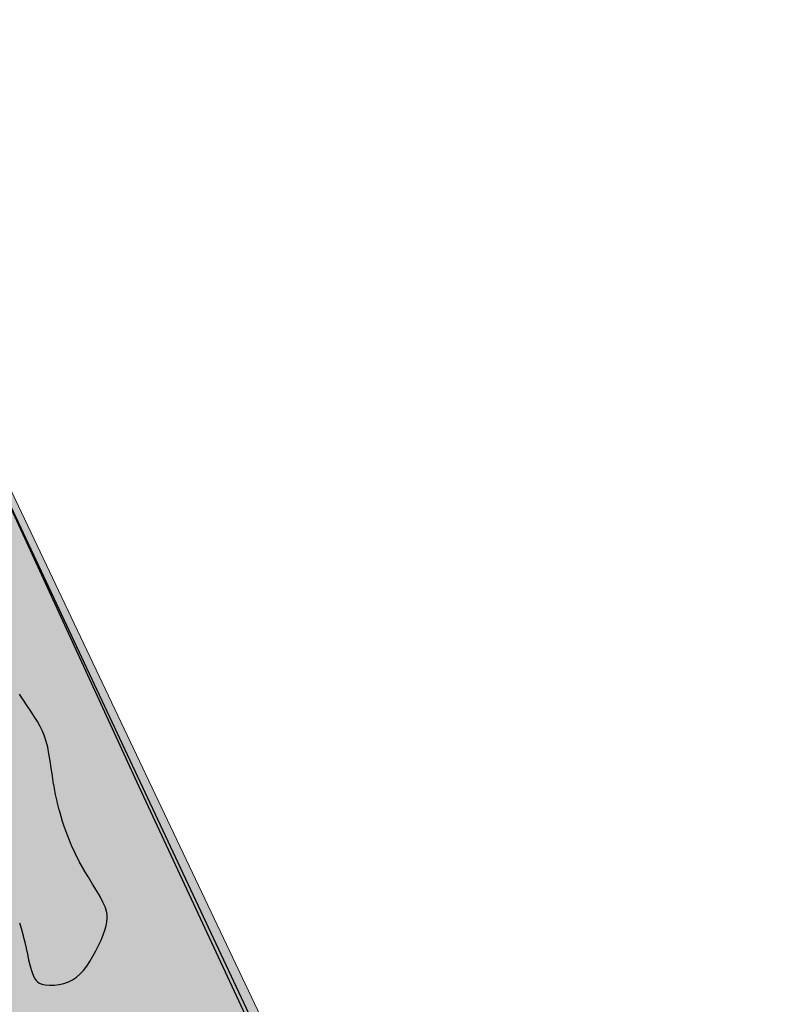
# Model space of a CAD drawing. Header units: metres. Extents: x -862 to 1262, y -354 to 644.
# Tile 303 of 315: x 359 to 477, y 118 to 274. Entities that reach past the tile are written whole.
import ezdxf

# ---------------------------------------------------------------- set-up
doc = ezdxf.new("R2010")
doc.units = ezdxf.units.M
doc.header["$LTSCALE"] = 0.5
doc.layers.add('LPB_Freiraum_220609', color=7, linetype='Continuous')

msp = doc.modelspace()

# ---------------------------------------------------------------- hatches: boundary and pattern name
at = {"layer": 'LPB_Freiraum_220609', "linetype": 'Continuous', "lineweight": 0, "true_color": 0xb9d3a7, "transparency": 33554687}
h = msp.add_hatch(color=9, dxfattribs=at)
edge = h.paths.add_edge_path()
edge.add_line((322.0748876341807, 274.0676159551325), (350.3944664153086, 215.0573267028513))
edge.add_line((350.3944664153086, 215.0573267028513), (350.4274281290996, 214.3358313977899))
edge.add_line((350.4274281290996, 214.3358313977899), (411.9253517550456, 84.7749292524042))
edge.add_line((411.9253517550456, 84.7749292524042), (412.3635110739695, 84.98062943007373))
edge.add_line((412.3635110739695, 84.98062943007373), (412.5024664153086, 85.06532670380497))
edge.add_line((412.5024664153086, 85.06532670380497), (424.2779033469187, 59.98261897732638))
edge.add_line((424.2779033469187, 59.98261897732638), (432.5690750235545, 42.36002070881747))
edge.add_line((432.5690750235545, 42.36002070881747), (455.9474683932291, -6.602675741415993))
edge.add_line((455.9474683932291, -6.602675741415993), (477.0514683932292, -52.42967573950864))
edge.add_line((477.0514683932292, -52.42967573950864), (475.4354683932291, -53.5256757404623))
edge.add_line((475.4354683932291, -53.5256757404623), (435.3024683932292, -80.99967574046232))
edge.add_line((435.3024683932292, -80.99967574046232), (423.0881585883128, -66.0478473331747))
edge.add_line((423.0881585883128, -66.0478473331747), (424.9030886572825, -64.96769785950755))
edge.add_arc((422.5450318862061, -62.85210562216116), 3.167990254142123, 318.1023032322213, 394.2332813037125)
edge.add_line((425.1641803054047, -61.06990927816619), (425.1641803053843, -61.06990927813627))
edge.add_line((425.1641803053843, -61.06990927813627), (412.8494548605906, -40.42128283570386))
edge.add_line((412.8494548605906, -40.42128283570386), (412.8494548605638, -40.42128283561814))
edge.add_arc((413.4581779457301, -40.23028170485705), 0.6379852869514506, 134.5948825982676, 197.4204714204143, ccw=False)
edge.add_line((413.0102552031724, -39.77597955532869), (413.0102552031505, -39.77597955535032))
edge.add_line((413.0102552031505, -39.77597955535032), (414.9848309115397, -37.05305774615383))
edge.add_line((414.9848309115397, -37.05305774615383), (413.3657392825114, -35.87894433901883))
edge.add_line((413.3657392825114, -35.87894433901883), (411.2374391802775, -38.81385067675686))
edge.add_arc((413.6535798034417, -40.23036565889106), 2.80075886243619, 149.6181087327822, 205.4168132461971)
edge.add_line((411.1239081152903, -41.43245191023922), (423.5648196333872, -62.28752670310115))
edge.add_line((423.5648196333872, -62.28752670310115), (423.5648196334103, -62.28752670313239))
edge.add_arc((422.8436778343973, -62.8180538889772), 0.8952678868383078, -48.71092162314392, 36.341049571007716, ccw=False)
edge.add_line((423.4344279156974, -63.49074916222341), (423.4344279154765, -63.49074916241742))
edge.add_line((423.4344279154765, -63.49074916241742), (421.7958729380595, -64.46592959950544))
edge.add_line((421.7958729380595, -64.46592959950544), (421.7779124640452, -64.4766187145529))
edge.add_line((421.7779124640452, -64.4766187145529), (339.5379799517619, 36.22702775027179))
edge.add_line((339.5379799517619, 36.22702775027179), (339.5384683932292, 36.22732425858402))
edge.add_line((339.5384683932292, 36.22732425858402), (338.0806447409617, 38.01154976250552))
edge.add_arc((337.6142115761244, 37.59025798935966), 0.6285273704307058, 42.08897963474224, 115.143575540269)
edge.add_line((337.3471578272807, 38.1592298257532), (287.9276134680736, 8.414038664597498))
edge.add_line((287.9276134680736, 8.414038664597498), (286.9077789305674, 9.671652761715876))
edge.add_line((286.9077789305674, 9.671652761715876), (286.4385447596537, 10.25029124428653))
edge.add_line((286.4385447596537, 10.25029124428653), (286.4385447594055, 10.2502912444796))
edge.add_arc((285.9321682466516, 9.599253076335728), 0.8247835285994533, 52.12427646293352, 113.6951029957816)
edge.add_line((285.6007128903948, 10.3545048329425), (285.6007128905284, 10.35450483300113))
edge.add_line((285.6007128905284, 10.35450483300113), (285.6007128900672, 10.35450483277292))
edge.add_arc((283.20053368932, 15.20445733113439), 5.411367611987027, 215.3819757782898, 296.33021673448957, ccw=False)
edge.add_line((278.788591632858, 12.07114171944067), (278.7885916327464, 12.0711417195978))
edge.add_line((278.7885916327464, 12.0711417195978), (242.3755595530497, -9.84554358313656))
edge.add_line((242.3755595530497, -9.84554358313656), (244.9539703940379, -14.12939195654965))
edge.add_line((244.9539703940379, -14.12939195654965), (240.2014576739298, -16.98988776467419))
edge.add_line((240.2014576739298, -16.98988776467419), (240.2014576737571, -16.98988776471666))
edge.add_arc((239.357761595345, -13.55802205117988), 3.534052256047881, 215.2700837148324, 283.8117927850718, ccw=False)
edge.add_line((236.4724227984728, -15.59869482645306), (236.4724227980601, -15.59869482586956))
edge.add_line((236.4724227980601, -15.59869482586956), (233.9170896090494, -12.01583647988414))
edge.add_line((233.9170896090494, -12.01583647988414), (233.916746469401, -12.01604265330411))
edge.add_line((233.916746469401, -12.01604265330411), (229.6881452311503, -6.088215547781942))
edge.add_line((229.6881452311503, -6.088215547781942), (229.6881452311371, -6.088215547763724))
edge.add_arc((243.8779914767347, 4.184012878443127), 17.51771712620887, 190.7550368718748, 215.9013056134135, ccw=False)
edge.add_line((226.6679906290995, 0.9150246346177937), (224.1946786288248, 11.63261858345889))
edge.add_line((224.1946786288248, 11.63261858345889), (226.5712021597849, 12.33406696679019))
edge.add_line((226.5712021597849, 12.33406696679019), (356.1992840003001, 52.57897257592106))
edge.add_line((356.1992840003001, 52.57897257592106), (356.1992840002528, 52.57897257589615))
edge.add_arc((358.1994825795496, 48.78204979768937), 4.291551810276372, 78.84654671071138, 117.78002117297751, ccw=False)
edge.add_line((359.0296290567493, 52.99254546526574), (359.0296290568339, 52.99254546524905))
edge.add_line((359.0296290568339, 52.99254546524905), (361.0699248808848, 54.21556213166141))
edge.add_arc((356.7566825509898, 47.83496521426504), 7.701693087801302, 55.94156046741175, 102.7178003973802)
edge.add_line((355.0611604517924, 55.34770647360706), (355.0536817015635, 55.36447319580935))
edge.add_line((355.0536817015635, 55.36447319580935), (333.5954948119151, 103.4042976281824))
edge.add_line((333.5954948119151, 103.4042976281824), (328.5468999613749, 114.7904445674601))
edge.add_arc((332.6920194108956, 119.860722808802), 6.549025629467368, 196.0418554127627, 230.7328703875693, ccw=False)
edge.add_line((326.3980123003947, 118.050968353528), (311.6159034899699, 182.7561805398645))
edge.add_line((311.6159034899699, 182.7561805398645), (311.615903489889, 182.7561805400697))
edge.add_arc((306.1585775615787, 180.6061278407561), 5.865588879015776, 21.50322500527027, 107.0002742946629)
edge.add_line((304.4436184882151, 186.2154101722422), (277.3155397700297, 180.014208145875))
edge.add_arc((276.1554659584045, 185.1900255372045), 5.304230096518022, 191.8348310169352, 282.6331175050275, ccw=False)
edge.add_line((270.9639884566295, 184.1021752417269), (255.0077515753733, 253.594062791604))
edge.add_line((255.0077515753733, 253.594062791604), (181.4750184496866, 236.7870253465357))
edge.add_line((181.4750184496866, 236.7870253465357), (178.6527265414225, 249.1348789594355))
edge.add_line((178.6527265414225, 249.1348789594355), (290.3810990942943, 268.724538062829))
edge.add_line((290.3810990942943, 268.724538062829), (321.9573718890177, 274.2634481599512))
edge.add_line((321.9573718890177, 274.2634481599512), (323.9137083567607, 270.0362813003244))
edge.add_line((323.9137083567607, 270.0362813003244), (329.3900353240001, 258.6564105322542))
edge.add_line((329.3900353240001, 258.6564105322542), (322.0748876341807, 274.0676159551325))
at = {"layer": 'LPB_Freiraum_220609', "linetype": 'Continuous', "lineweight": 0, "true_color": 0xa3c58b, "transparency": 33554687}
h = msp.add_hatch(color=73, dxfattribs=at)
edge = h.paths.add_edge_path()
edge.add_line((331.9417781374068, 184.6553022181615), (331.6970449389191, 184.5300026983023))
edge.add_line((331.6970449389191, 184.5300026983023), (331.4420876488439, 184.3733916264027))
edge.add_line((331.4420876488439, 184.3733916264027), (331.1771175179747, 184.1825089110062))
edge.add_line((331.1771175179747, 184.1825089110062), (330.9170414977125, 183.9640951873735))
edge.add_line((330.9170414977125, 183.9640951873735), (330.6737327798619, 183.7248845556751))
edge.add_line((330.6737327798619, 183.7248845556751), (330.4555793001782, 183.4709200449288))
edge.add_line((330.4555793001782, 183.4709200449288), (330.2686415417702, 183.2080648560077))
edge.add_line((330.2686415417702, 183.2080648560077), (330.1163971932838, 182.9411181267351))
edge.add_line((330.1163971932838, 182.9411181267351), (329.9997858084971, 182.6724724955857))
edge.add_line((329.9997858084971, 182.6724724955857), (329.9167145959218, 182.3962836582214))
edge.add_line((329.9167145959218, 182.3962836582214), (329.8632406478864, 182.0861878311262))
edge.add_line((329.8632406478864, 182.0861878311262), (329.8415644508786, 181.7192644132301))
edge.add_line((329.8415644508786, 181.7192644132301), (329.8588644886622, 181.2959983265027))
edge.add_line((329.8588644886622, 181.2959983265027), (329.920716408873, 180.8242763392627))
edge.add_line((329.920716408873, 180.8242763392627), (330.030333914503, 180.3131972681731))
edge.add_line((330.030333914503, 180.3131972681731), (330.1889861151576, 179.772109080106))
edge.add_line((330.1889861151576, 179.772109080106), (330.3964699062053, 179.2101250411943))
edge.add_line((330.3964699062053, 179.2101250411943), (330.6525577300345, 178.6335580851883))
edge.add_line((330.6525577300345, 178.6335580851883), (330.9601698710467, 178.0390228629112))
edge.add_line((330.9601698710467, 178.0390228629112), (331.318336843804, 177.4220983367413))
edge.add_line((331.318336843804, 177.4220983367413), (331.719444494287, 176.7867927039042))
edge.add_line((331.719444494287, 176.7867927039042), (332.1538393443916, 176.1380324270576))
edge.add_line((332.1538393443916, 176.1380324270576), (332.6115549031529, 175.479301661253))
edge.add_line((332.6115549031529, 175.479301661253), (333.0812775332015, 174.8145440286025))
edge.add_line((333.0812775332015, 174.8145440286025), (333.0839920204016, 174.8106955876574))
edge.add_line((333.0839920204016, 174.8106955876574), (333.5476461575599, 174.152178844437))
edge.add_arc((331.2581899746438, 172.540198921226), 2.800015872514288, 34.459984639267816, 35.14893828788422, ccw=False)
edge.add_line((333.5668634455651, 174.1245333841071), (334.0073299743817, 173.4826907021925))
edge.add_arc((331.6986664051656, 171.8983632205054), 2.800003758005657, 33.20812924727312, 34.459981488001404, ccw=False)
edge.add_line((334.0413920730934, 173.4318747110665), (334.4500934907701, 172.807506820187))
edge.add_arc((332.1073713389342, 171.273997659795), 2.799999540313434, 31.780865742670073, 33.208128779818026, ccw=False)
edge.add_line((334.4875630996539, 172.7486788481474), (334.8645936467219, 172.1401371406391))
edge.add_arc((332.4844003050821, 170.6654550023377), 2.800001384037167, 30.296100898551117, 31.78086522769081, ccw=False)
edge.add_line((334.9020051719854, 172.0779685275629), (335.2496270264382, 171.4829920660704))
edge.add_arc((332.8320247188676, 170.0704800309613), 2.799998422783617, 28.769751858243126, 30.296100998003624, ccw=False)
edge.add_line((335.2863938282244, 171.418094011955), (335.6068691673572, 170.8344218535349))
edge.add_arc((333.1524963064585, 169.4868058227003), 2.800002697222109, 27.2214443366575, 28.76975167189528, ccw=False)
edge.add_line((335.6423853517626, 170.7676132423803), (335.9379763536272, 170.1929844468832))
edge.add_arc((333.4480897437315, 168.9121782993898), 2.799999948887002, 25.67401141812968, 27.221443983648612, ccw=False)
edge.add_line((335.9716558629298, 170.1252791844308), (336.24462470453, 169.5574328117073))
edge.add_arc((333.7210588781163, 168.344332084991), 2.799999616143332, 24.152647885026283, 25.674011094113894, ccw=False)
edge.add_line((336.2759425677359, 169.4900053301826), (336.5285514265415, 168.9266804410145))
edge.add_arc((333.9736678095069, 167.7810071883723), 2.799999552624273, 22.68372456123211, 24.15264863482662, ccw=False)
edge.add_line((336.5570808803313, 168.8608101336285), (336.7915919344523, 168.2997457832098))
edge.add_arc((334.2081773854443, 167.2199422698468), 2.800001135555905, 21.378538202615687, 22.683723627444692, ccw=False)
edge.add_line((336.8155172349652, 168.2406210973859), (337.0351352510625, 167.679603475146))
edge.add_arc((334.4278005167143, 166.6589266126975), 2.799995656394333, 20.607466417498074, 21.378538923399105, ccw=False)
edge.add_line((337.0486347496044, 167.6444232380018), (337.2603348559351, 167.0814270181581))
edge.add_arc((334.6396489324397, 166.0959860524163), 2.799837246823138, 20.475595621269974, 20.607468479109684, ccw=False)
edge.add_line((337.2625960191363, 167.0753926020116), (337.4700324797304, 166.5198575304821))
edge.add_line((337.4700324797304, 166.5198575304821), (337.6757281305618, 165.9832855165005))
edge.add_line((337.6757281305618, 165.9832855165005), (337.8862259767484, 165.4640414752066))
edge.add_line((337.8862259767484, 165.4640414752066), (338.1090914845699, 164.9561628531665))
edge.add_line((338.1090914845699, 164.9561628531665), (338.3521219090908, 164.4527154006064))
edge.add_line((338.3521219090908, 164.4527154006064), (338.6245097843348, 163.9446351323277))
edge.add_line((338.6245097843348, 163.9446351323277), (338.9375622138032, 163.4194366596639))
edge.add_line((338.9375622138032, 163.4194366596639), (339.2952321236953, 162.873719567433))
edge.add_line((339.2952321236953, 162.873719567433), (339.6950044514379, 162.313561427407))
edge.add_line((339.6950044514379, 162.313561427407), (340.13320424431, 161.7460798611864))
edge.add_line((340.13320424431, 161.7460798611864), (340.6060953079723, 161.1778601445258))
edge.add_line((340.6060953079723, 161.1778601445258), (341.1098762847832, 160.615106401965))
edge.add_line((341.1098762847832, 160.615106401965), (341.6406610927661, 160.0637403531))
edge.add_line((341.6406610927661, 160.0637403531), (342.1972853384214, 159.5267270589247))
edge.add_line((342.1972853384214, 159.5267270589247), (342.7896127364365, 158.9944563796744))
edge.add_line((342.7896127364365, 158.9944563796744), (343.4246704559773, 158.4497468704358))
edge.add_line((343.4246704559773, 158.4497468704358), (344.089285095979, 157.8890159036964))
edge.add_arc((342.2836828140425, 155.7488992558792), 2.800053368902, 49.461103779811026, 49.84589491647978, ccw=False)
edge.add_line((344.1036170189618, 157.8768415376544), (344.7721395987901, 157.3050838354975))
edge.add_arc((342.9522420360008, 155.1771848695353), 2.799996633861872, 48.218928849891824, 49.46109748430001, ccw=False)
edge.add_line((344.8178410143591, 157.2651316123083), (345.4716592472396, 156.6809392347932))
edge.add_arc((343.6060596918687, 154.5929916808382), 2.799997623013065, 46.10571570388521, 48.218931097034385, ccw=False)
edge.add_line((345.5473818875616, 156.6107267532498), (346.1765986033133, 156.0053388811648))
edge.add_arc((344.2352743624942, 153.9876016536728), 2.800000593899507, 43.10833844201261, 46.10571612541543, ccw=False)
edge.add_line((346.279450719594, 155.9010661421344), (346.8741687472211, 155.2657219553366))
edge.add_arc((344.8299924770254, 153.3522575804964), 2.800000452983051, 39.22914434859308, 43.108337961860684, ccw=False)
edge.add_line((346.9989369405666, 155.1230434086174), (347.5492591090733, 154.448982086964))
edge.add_arc((345.3803150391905, 152.6781965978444), 2.799999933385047, 34.756026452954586, 39.22914406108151, ccw=False)
edge.add_line((347.6807585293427, 154.2744294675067), (348.1794269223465, 153.5557633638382))
edge.add_arc((345.878983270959, 151.9595303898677), 2.800000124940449, 30.724855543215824, 34.75602631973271, ccw=False)
edge.add_line((348.2859493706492, 153.3900949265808), (348.7362630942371, 152.6324290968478))
edge.add_arc((346.3292970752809, 151.2018646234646), 2.800000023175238, 27.362164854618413, 30.724855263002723, ccw=False)
edge.add_line((348.8160305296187, 152.4887822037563), (349.2239279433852, 151.7005948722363))
edge.add_arc((346.7371930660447, 150.4136765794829), 2.800001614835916, 24.62729229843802, 27.362164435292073, ccw=False)
edge.add_line((349.2825001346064, 151.5804760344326), (349.65391959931, 150.7702454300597))
edge.add_arc((347.1086139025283, 149.6034466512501), 2.8000000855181, 22.47937019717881, 24.627291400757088, ccw=False)
edge.add_line((349.6958623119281, 150.6740288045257), (350.0367421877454, 149.850233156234))
edge.add_arc((347.4494963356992, 148.7796520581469), 2.799997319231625, 20.88547112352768, 22.47937024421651, ccw=False)
edge.add_line((350.0655195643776, 149.7778541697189), (350.3817982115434, 148.9489717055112))
edge.add_arc((347.7657805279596, 147.9507715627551), 2.799991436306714, 19.825844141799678, 20.88547392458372, ccw=False)
edge.add_line((350.3998105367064, 148.9004230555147), (350.6974263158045, 148.0749319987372))
edge.add_arc((348.0633737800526, 147.1252723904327), 2.800015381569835, 19.297811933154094, 19.82584404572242, ccw=False)
edge.add_line((350.7060663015, 148.0506168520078), (350.990957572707, 147.2369954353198))
edge.add_line((350.990957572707, 147.2369954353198), (351.2666084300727, 146.4490905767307))
edge.add_line((351.2666084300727, 146.4490905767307), (351.5370781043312, 145.6919780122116))
edge.add_line((351.5370781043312, 145.6919780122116), (351.8104109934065, 144.9567272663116))
edge.add_line((351.8104109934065, 144.9567272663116), (352.0944089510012, 144.2343974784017))
edge.add_line((352.0944089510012, 144.2343974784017), (352.3971630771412, 143.5150471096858))
edge.add_line((352.3971630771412, 143.5150471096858), (352.727144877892, 142.7881003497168))
edge.add_line((352.727144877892, 142.7881003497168), (353.0932218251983, 142.0428024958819))
edge.add_line((353.0932218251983, 142.0428024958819), (353.5060939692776, 141.2658020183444))
edge.add_line((353.5060939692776, 141.2658020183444), (353.9784904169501, 140.4372732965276))
edge.add_line((353.9784904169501, 140.4372732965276), (354.5065471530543, 139.5506483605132))
edge.add_line((354.5065471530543, 139.5506483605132), (355.0736730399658, 138.6154470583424))
edge.add_line((355.0736730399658, 138.6154470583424), (355.0762048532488, 138.6112638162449))
edge.add_line((355.0762048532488, 138.6112638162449), (355.6590610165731, 137.6463263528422))
edge.add_arc((353.2623459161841, 136.1986261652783), 2.800014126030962, 30.506625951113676, 31.133452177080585, ccw=False)
edge.add_line((355.6747553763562, 137.6200197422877), (356.2519559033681, 136.640386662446))
edge.add_arc((353.8395550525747, 135.2189983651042), 2.800004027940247, 29.34578567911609, 30.506622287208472, ccw=False)
edge.add_line((356.2802567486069, 136.5912220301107), (356.8361970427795, 135.602400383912))
edge.add_arc((354.3954960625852, 134.2301771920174), 2.800003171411, 27.60940136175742, 29.345784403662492, ccw=False)
edge.add_line((356.8766560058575, 135.5278146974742), (357.3957314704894, 134.5353115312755))
edge.add_arc((354.9145738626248, 133.2376753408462), 2.800000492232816, 25.22028768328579, 27.60939966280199, ccw=False)
edge.add_line((357.4476677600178, 134.430754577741), (357.9142737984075, 133.440076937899))
edge.add_arc((355.3811804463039, 132.2469979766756), 2.799999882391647, 22.256948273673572, 25.220287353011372, ccw=False)
edge.add_line((357.9725651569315, 133.3075283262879), (358.3753046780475, 132.3234423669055))
edge.add_arc((355.7839190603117, 131.2629116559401), 2.800000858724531, 19.437119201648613, 22.256948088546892, ccw=False)
edge.add_line((358.4243402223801, 132.1946739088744), (358.7686461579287, 131.2189822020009))
edge.add_arc((356.1282270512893, 130.2872206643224), 2.799998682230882, 17.005686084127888, 19.43711939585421, ccw=False)
edge.add_line((358.8057978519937, 131.106126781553), (359.1013106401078, 130.1398910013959))
edge.add_arc((356.4237369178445, 129.3209840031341), 2.800001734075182, 15.015446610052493, 17.005685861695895, ccw=False)
edge.add_line((359.1281354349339, 130.0464068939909), (359.3844955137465, 129.0906887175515))
edge.add_arc((356.6800965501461, 128.3652657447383), 2.800002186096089, 13.510335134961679, 15.015445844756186, ccw=False)
edge.add_line((359.4026165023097, 129.0194043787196), (359.6294643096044, 128.0752654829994))
edge.add_arc((356.9069389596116, 127.4211256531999), 2.800007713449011, 12.527427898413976, 13.510333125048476, ccw=False)
edge.add_line((359.6402848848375, 128.028466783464), (359.8472608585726, 127.0969688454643))
edge.add_arc((357.1139046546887, 126.4896256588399), 2.800018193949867, 12.099182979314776, 12.527423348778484, ccw=False)
edge.add_line((359.8517238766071, 127.0765224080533), (360.0476692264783, 126.1624554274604))
edge.add_line((360.0476692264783, 126.1624554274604), (360.2385960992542, 125.2834867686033))
edge.add_line((360.2385960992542, 125.2834867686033), (360.4292766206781, 124.4645325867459))
edge.add_line((360.4292766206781, 124.4645325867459), (360.6268838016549, 123.7293769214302))
edge.add_line((360.6268838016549, 123.7293769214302), (360.8358251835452, 123.0970576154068))
edge.add_line((360.8358251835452, 123.0970576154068), (361.0542924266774, 122.5826942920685))
edge.add_line((361.0542924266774, 122.5826942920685), (361.2740498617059, 122.192988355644))
edge.add_line((361.2740498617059, 122.192988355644), (361.486557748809, 121.9169998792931))
edge.add_line((361.486557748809, 121.9169998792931), (361.6986277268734, 121.7216772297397))
edge.add_line((361.6986277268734, 121.7216772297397), (361.955575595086, 121.5615744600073))
edge.add_line((361.955575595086, 121.5615744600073), (362.3400625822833, 121.4102344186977))
edge.add_line((362.3400625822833, 121.4102344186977), (362.8820577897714, 121.2874083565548))
edge.add_line((362.8820577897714, 121.2874083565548), (363.5466789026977, 121.2240648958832))
edge.add_line((363.5466789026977, 121.2240648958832), (364.288614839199, 121.2377082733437))
edge.add_line((364.288614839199, 121.2377082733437), (365.0648699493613, 121.3352163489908))
edge.add_line((365.0648699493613, 121.3352163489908), (365.8351934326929, 121.5162705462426))
edge.add_line((365.8351934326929, 121.5162705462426), (366.5621269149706, 121.7746358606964))
edge.add_line((366.5621269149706, 121.7746358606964), (367.2186730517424, 122.1016501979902))
edge.add_line((367.2186730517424, 122.1016501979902), (367.8155874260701, 122.5035128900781))
edge.add_line((367.8155874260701, 122.5035128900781), (368.3849105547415, 122.9961964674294))
edge.add_line((368.3849105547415, 122.9961964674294), (368.9348244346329, 123.5828128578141))
edge.add_line((368.9348244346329, 123.5828128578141), (369.4637334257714, 124.2566272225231))
edge.add_line((369.4637334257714, 124.2566272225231), (369.9693843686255, 125.0058866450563))
edge.add_line((369.9693843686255, 125.0058866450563), (370.4507481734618, 125.8157228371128))
edge.add_line((370.4507481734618, 125.8157228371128), (370.9086840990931, 126.6698523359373))
edge.add_line((370.9086840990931, 126.6698523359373), (371.34318237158, 127.5460968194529))
edge.add_line((371.34318237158, 127.5460968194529), (371.7419244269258, 128.4020544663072))
edge.add_line((371.7419244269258, 128.4020544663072), (372.0822220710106, 129.206470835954))
edge.add_line((372.0822220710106, 129.206470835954), (372.3520915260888, 129.9524667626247))
edge.add_line((372.3520915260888, 129.9524667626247), (372.5461581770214, 130.6395237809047))
edge.add_line((372.5461581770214, 130.6395237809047), (372.6636803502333, 131.2707281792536))
edge.add_line((372.6636803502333, 131.2707281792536), (372.7073522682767, 131.8567879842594))
edge.add_line((372.7073522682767, 131.8567879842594), (372.6789507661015, 132.4190810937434))
edge.add_line((372.6789507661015, 132.4190810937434), (372.5713034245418, 132.9962094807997))
edge.add_line((372.5713034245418, 132.9962094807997), (372.3585976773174, 133.6514724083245))
edge.add_line((372.3585976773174, 133.6514724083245), (372.0220659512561, 134.419311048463))
edge.add_line((372.0220659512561, 134.419311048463), (371.5679146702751, 135.2887922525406))
edge.add_line((371.5679146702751, 135.2887922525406), (371.0150655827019, 136.2447541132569))
edge.add_line((371.0150655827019, 136.2447541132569), (370.3868987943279, 137.2778368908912))
edge.add_line((370.3868987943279, 137.2778368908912), (369.7175847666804, 138.36889431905))
edge.add_arc((372.1042880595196, 139.8330280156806), 2.800007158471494, 210.8177990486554, 211.5272185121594, ccw=False)
edge.add_line((369.6996397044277, 138.398557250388), (369.0257474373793, 139.5282240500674))
edge.add_arc((371.4303933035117, 140.9626931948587), 2.800004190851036, 209.2207134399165, 210.8177966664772, ccw=False)
edge.add_line((368.9867018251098, 139.5958005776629), (368.3345823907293, 140.761641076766))
edge.add_arc((370.7782698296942, 142.1285313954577), 2.799999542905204, 206.917846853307, 209.2207127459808, ccw=False)
edge.add_line((368.2816318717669, 140.8609366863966), (367.6709378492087, 142.0637516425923))
edge.add_arc((370.1675763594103, 143.3313466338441), 2.80000016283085, 204.58361728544, 206.9178468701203, ccw=False)
edge.add_line((367.6213819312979, 142.1664883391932), (367.0564964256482, 143.4012379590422))
edge.add_arc((369.6026885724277, 144.5660952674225), 2.799997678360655, 202.3650420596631, 204.583618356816, ccw=False)
edge.add_line((367.0133112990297, 143.5006787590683), (366.4948000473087, 144.7608631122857))
edge.add_arc((369.0841767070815, 145.8262794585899), 2.799997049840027, 200.2373532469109, 202.3650437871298, ccw=False)
edge.add_line((366.4570298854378, 144.8577325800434), (365.9854586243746, 146.1368517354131))
edge.add_arc((368.6126076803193, 147.1053995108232), 2.799999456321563, 198.1769441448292, 200.2373546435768, ccw=False)
edge.add_line((365.9523347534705, 146.2319323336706), (365.5282692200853, 147.5234863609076))
edge.add_arc((368.1885402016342, 148.3969529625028), 2.7999974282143, 196.1608446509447, 198.176945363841, ccw=False)
edge.add_line((365.4991871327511, 147.6176162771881), (365.1231930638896, 148.9151052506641))
edge.add_arc((367.8125473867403, 149.6944423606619), 2.799998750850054, 194.1661412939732, 196.1608458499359, ccw=False)
edge.add_line((365.0976961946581, 149.0091861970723), (364.7703393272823, 150.306110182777))
edge.add_arc((367.4851909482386, 150.9913664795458), 2.799999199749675, 192.1692943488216, 194.1661417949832, ccw=False)
edge.add_line((364.7481105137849, 150.4011239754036), (364.4699565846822, 151.6909830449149))
edge.add_arc((367.2070391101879, 152.2812259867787), 2.800001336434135, 190.2627400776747, 192.1692940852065, ccw=False)
edge.add_line((364.4518346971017, 151.7823711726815), (364.2207159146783, 153.0588537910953))
edge.add_arc((366.975922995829, 153.5577090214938), 2.80000403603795, 188.9115071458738, 190.2627387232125, ccw=False)
edge.add_line((364.2097184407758, 153.1239637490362), (364.0125328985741, 154.3815119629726))
edge.add_arc((366.7787244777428, 154.815255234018), 2.799990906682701, 188.2625500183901, 188.9115078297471, ccw=False)
edge.add_line((364.0077976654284, 154.412870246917), (363.8290449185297, 155.6438076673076))
edge.add_line((363.8290449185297, 155.6438076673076), (363.6557423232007, 156.8234004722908))
edge.add_line((363.6557423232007, 156.8234004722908), (363.4758272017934, 157.9275891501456))
edge.add_line((363.4758272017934, 157.9275891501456), (363.2770797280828, 158.9476207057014))
edge.add_line((363.2770797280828, 158.9476207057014), (363.0499627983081, 159.8750506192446))
edge.add_line((363.0499627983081, 159.8750506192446), (362.7858067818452, 160.7102773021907))
edge.add_line((362.7858067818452, 160.7102773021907), (362.4689182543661, 161.48805144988))
edge.add_line((362.4689182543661, 161.48805144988), (362.0888979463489, 162.254614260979))
edge.add_line((362.0888979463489, 162.254614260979), (361.6462252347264, 163.0297066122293))
edge.add_line((361.6462252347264, 163.0297066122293), (361.1465361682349, 163.8239507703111))
edge.add_line((361.1465361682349, 163.8239507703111), (360.5982978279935, 164.6469419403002))
edge.add_line((360.5982978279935, 164.6469419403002), (360.0180452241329, 165.5003889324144))
edge.add_arc((362.3335201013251, 167.0746641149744), 2.799958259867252, 213.8151416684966, 214.2115100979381, ccw=False)
edge.add_line((360.0072099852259, 165.5164447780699), (359.4206452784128, 166.392143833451))
edge.add_arc((361.7469889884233, 167.9503859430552), 2.799998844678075, 212.5063847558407, 213.8151462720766, ccw=False)
edge.add_line((359.3856615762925, 166.4456845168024), (358.813236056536, 167.3439916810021))
edge.add_arc((361.1745648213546, 168.8486939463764), 2.800000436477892, 210.538495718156, 212.5063843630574, ccw=False)
edge.add_line((358.7629581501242, 167.4259656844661), (358.2151345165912, 168.3545584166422))
edge.add_arc((360.6267393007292, 169.7772855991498), 2.799998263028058, 208.779007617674, 210.5384963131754, ccw=False)
edge.add_line((358.1725880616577, 168.4292752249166), (357.6496489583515, 169.3813239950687))
edge.add_arc((360.1037959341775, 170.7293321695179), 2.799993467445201, 207.403896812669, 208.7790101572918, ccw=False)
edge.add_line((357.6180062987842, 169.4406067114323), (357.117689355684, 170.40565524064))
edge.add_arc((359.6034960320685, 171.6943894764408), 2.800012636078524, 206.3829115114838, 207.4038957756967, ccw=False)
edge.add_line((357.0951205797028, 170.4501534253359), (356.6151634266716, 171.4177454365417))
edge.add_arc((359.1235122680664, 172.6619682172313), 2.799982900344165, 205.6998667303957, 206.3829102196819, ccw=False)
edge.add_line((356.6005091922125, 171.4477360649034), (356.138649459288, 172.4074152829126))
edge.add_arc((358.6616259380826, 173.6216348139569), 2.799953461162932, 205.3531759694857, 205.6998700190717, ccw=False)
edge.add_line((356.1313485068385, 172.422703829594), (355.6853238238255, 173.3640139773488))
edge.add_line((355.6853238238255, 173.3640139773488), (355.2570472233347, 174.267688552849))
edge.add_line((355.2570472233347, 174.267688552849), (354.8485748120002, 175.1146230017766))
edge.add_line((354.8485748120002, 175.1146230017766), (354.4570518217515, 175.8981448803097))
edge.add_line((354.4570518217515, 175.8981448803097), (354.0766824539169, 176.6229018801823))
edge.add_line((354.0766824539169, 176.6229018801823), (353.7020050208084, 177.2945740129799))
edge.add_line((353.7020050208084, 177.2945740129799), (353.3276549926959, 177.9191362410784))
edge.add_line((353.3276549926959, 177.9191362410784), (352.9477919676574, 178.5036002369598))
edge.add_line((352.9477919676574, 178.5036002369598), (352.5558491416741, 179.055914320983))
edge.add_line((352.5558491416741, 179.055914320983), (352.1443645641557, 179.584648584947))
edge.add_line((352.1443645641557, 179.584648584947), (351.7042955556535, 180.0993175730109))
edge.add_line((351.7042955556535, 180.0993175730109), (351.2262897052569, 180.6092142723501))
edge.add_line((351.2262897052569, 180.6092142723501), (350.7121306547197, 181.113503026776))
edge.add_line((350.7121306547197, 181.113503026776), (350.1704952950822, 181.605127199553))
edge.add_line((350.1704952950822, 181.605127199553), (349.6110970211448, 182.0767443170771))
edge.add_line((349.6110970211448, 182.0767443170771), (349.0438764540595, 182.5214407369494))
edge.add_line((349.0438764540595, 182.5214407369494), (348.4791677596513, 182.9325508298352))
edge.add_line((348.4791677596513, 182.9325508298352), (347.9279751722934, 183.3035146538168))
edge.add_line((347.9279751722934, 183.3035146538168), (347.4019292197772, 183.6280775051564))
edge.add_line((347.4019292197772, 183.6280775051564), (346.9087151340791, 183.9033746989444))
edge.add_line((346.9087151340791, 183.9033746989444), (346.4452290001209, 184.1339924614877))
edge.add_line((346.4452290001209, 184.1339924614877), (346.0054118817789, 184.326005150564))
edge.add_line((346.0054118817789, 184.326005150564), (345.5824002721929, 184.4852039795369))
edge.add_line((345.5824002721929, 184.4852039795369), (345.1683698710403, 184.6169249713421))
edge.add_line((345.1683698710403, 184.6169249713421), (344.7549182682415, 184.725756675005))
edge.add_line((344.7549182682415, 184.725756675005), (344.3336041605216, 184.8154053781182))
edge.add_line((344.3336041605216, 184.8154053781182), (343.8967645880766, 184.888724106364))
edge.add_line((343.8967645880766, 184.888724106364), (343.4390047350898, 184.9477760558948))
edge.add_line((343.4390047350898, 184.9477760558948), (342.9569561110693, 184.9940453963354))
edge.add_line((342.9569561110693, 184.9940453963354), (342.4474153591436, 185.0290885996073))
edge.add_line((342.4474153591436, 185.0290885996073), (341.9076328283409, 185.0546599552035))
edge.add_line((341.9076328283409, 185.0546599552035), (341.3354218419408, 185.0727640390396))
edge.add_line((341.3354218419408, 185.0727640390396), (340.7290150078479, 185.0856814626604))
edge.add_line((340.7290150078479, 185.0856814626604), (340.0859380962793, 185.0959677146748))
edge.add_line((340.0859380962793, 185.0959677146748), (339.4126430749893, 185.1062578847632))
edge.add_arc((339.4554290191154, 187.905632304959), 2.799701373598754, 268.99840407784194, 269.1243532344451, ccw=False)
edge.add_line((339.4064895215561, 185.1063587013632), (338.7057956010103, 185.1186088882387))
edge.add_line((338.7057956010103, 185.1186088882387), (337.9906102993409, 185.1312055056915))
edge.add_line((337.9906102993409, 185.1312055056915), (337.2750653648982, 185.1416986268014))
edge.add_line((337.2750653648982, 185.1416986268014), (336.5683940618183, 185.1478061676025))
edge.add_line((336.5683940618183, 185.1478061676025), (335.8807031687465, 185.147338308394))
edge.add_line((335.8807031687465, 185.147338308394), (335.2229362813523, 185.1382640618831))
edge.add_line((335.2229362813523, 185.1382640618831), (334.6071933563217, 185.1188429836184))
edge.add_line((334.6071933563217, 185.1188429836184), (334.047298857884, 185.0878973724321))
edge.add_line((334.047298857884, 185.0878973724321), (333.5554666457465, 185.0450301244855))
edge.add_line((333.5554666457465, 185.0450301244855), (333.1317953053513, 184.9901915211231))
edge.add_line((333.1317953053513, 184.9901915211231), (332.7702118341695, 184.9239394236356))
edge.add_line((332.7702118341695, 184.9239394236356), (332.4610088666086, 184.8469291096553))
edge.add_line((332.4610088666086, 184.8469291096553), (332.1904907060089, 184.7585422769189))
edge.add_line((332.1904907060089, 184.7585422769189), (331.9417781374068, 184.6553022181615))

# ---------------------------------------------------------------- linework, layer by layer
at = {"layer": 'LPB_Freiraum_220609', "color": 255, "linetype": 'Continuous', "lineweight": 18, "transparency": 33554687, "flags": 128}
msp.add_lwpolyline([(448.4603577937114, -51.26779615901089), (455.4086978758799, -47.21759276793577), (470.4772607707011, -38.42604187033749), (324.0979689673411, 269.8520654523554)], dxfattribs=at)
at = {"layer": 'LPB_Freiraum_220609', "color": 255, "linetype": 'Continuous', "lineweight": 25, "transparency": 33554687, "elevation": 62.7, "flags": 128}
msp.add_lwpolyline([(350.307296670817, 214.5889186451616), (350.4299506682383, 211.9041589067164), (377.3969506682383, 153.41115890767), (395.6889506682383, 114.178158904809), (410.4539506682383, 84.08415890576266), (410.4748881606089, 84.09398831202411), (350.5474664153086, 211.708326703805), (350.4274281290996, 214.3358313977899)], dxfattribs=at)
at = {"layer": 'LPB_Freiraum_220609', "color": 255, "linetype": 'Continuous', "lineweight": 25, "transparency": 33554687, "elevation": 40.01035745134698, "flags": 128}
msp.add_lwpolyline([(358.8057978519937, 131.106126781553), (359.1013106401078, 130.1398910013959, -0.008684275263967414), (359.1281354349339, 130.0464068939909), (359.3844955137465, 129.0906887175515, -0.006567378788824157), (359.4026165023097, 129.0194043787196), (359.6294643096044, 128.0752654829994, -0.004288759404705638), (359.6402848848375, 128.028466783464), (359.8472608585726, 127.0969688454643, -0.001868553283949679), (359.8517238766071, 127.0765224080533), (360.0476692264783, 126.1624554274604), (360.2385960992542, 125.2834867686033), (360.4292766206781, 124.4645325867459), (360.6268838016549, 123.7293769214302), (360.8358251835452, 123.0970576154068), (361.0542924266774, 122.5826942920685), (361.2740498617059, 122.192988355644), (361.486557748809, 121.9169998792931), (361.6986277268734, 121.7216772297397), (361.955575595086, 121.5615744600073), (362.3400625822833, 121.4102344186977), (362.8820577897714, 121.2874083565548), (363.5466789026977, 121.2240648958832), (364.288614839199, 121.2377082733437), (365.0648699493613, 121.3352163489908), (365.8351934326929, 121.5162705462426), (366.5621269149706, 121.7746358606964), (367.2186730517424, 122.1016501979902), (367.8155874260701, 122.5035128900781), (368.3849105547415, 122.9961964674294), (368.9348244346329, 123.5828128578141), (369.4637334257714, 124.2566272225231), (369.9693843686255, 125.0058866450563), (370.4507481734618, 125.8157228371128), (370.9086840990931, 126.6698523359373), (371.34318237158, 127.5460968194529), (371.7419244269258, 128.4020544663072), (372.0822220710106, 129.206470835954), (372.3520915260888, 129.9524667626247), (372.5461581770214, 130.6395237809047), (372.6636803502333, 131.2707281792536), (372.7073522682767, 131.8567879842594), (372.6789507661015, 132.4190810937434), (372.5713034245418, 132.9962094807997), (372.3585976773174, 133.6514724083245), (372.0220659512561, 134.419311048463), (371.5679146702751, 135.2887922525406), (371.0150655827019, 136.2447541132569), (370.3868987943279, 137.2778368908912), (369.7175847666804, 138.36889431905, -0.003095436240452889), (369.6996397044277, 138.398557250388), (369.0257474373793, 139.5282240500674, -0.006968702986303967), (368.9867018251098, 139.5958005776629), (368.3345823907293, 140.761641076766, -0.01004848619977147), (368.2816318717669, 140.8609366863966), (367.6709378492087, 142.0637516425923, -0.01018535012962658), (367.6213819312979, 142.1664883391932), (367.0564964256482, 143.4012379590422, -0.009680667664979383), (367.0133112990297, 143.5006787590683), (366.4948000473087, 144.7608631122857, -0.009284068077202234), (366.4570298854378, 144.8577325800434), (365.9854586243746, 146.1368517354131, -0.008990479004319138), (365.9523347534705, 146.2319323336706), (365.5282692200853, 147.5234863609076, -0.008797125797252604), (365.4991871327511, 147.6176162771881), (365.1231930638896, 148.9151052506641, -0.008703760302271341), (365.0976961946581, 149.0091861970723), (364.7703393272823, 150.306110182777, -0.00871311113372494), (364.7481105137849, 150.4011239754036), (364.4699565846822, 151.6909830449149, -0.008319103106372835), (364.4518346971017, 151.7823711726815), (364.2207159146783, 153.0588537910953, -0.0058959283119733), (364.2097184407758, 153.1239637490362), (364.0125328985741, 154.3815119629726, -0.002831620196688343), (364.0077976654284, 154.412870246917), (363.8290449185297, 155.6438076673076), (363.6557423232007, 156.8234004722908), (363.4758272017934, 157.9275891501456), (363.2770797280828, 158.9476207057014), (363.0499627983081, 159.8750506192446), (362.7858067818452, 160.7102773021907), (362.4689182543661, 161.48805144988), (362.0888979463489, 162.254614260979), (361.6462252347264, 163.0297066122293), (361.1465361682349, 163.8239507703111), (360.5982978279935, 164.6469419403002), (360.0180452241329, 165.5003889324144, -0.001729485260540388), (360.0072099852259, 165.5164447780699), (359.4206452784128, 166.392143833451, -0.005710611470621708), (359.3856615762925, 166.4456845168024), (358.813236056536, 167.3439916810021, -0.008586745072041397)], format="xyb", dxfattribs=at)

doc.saveas('drawing.dxf')
